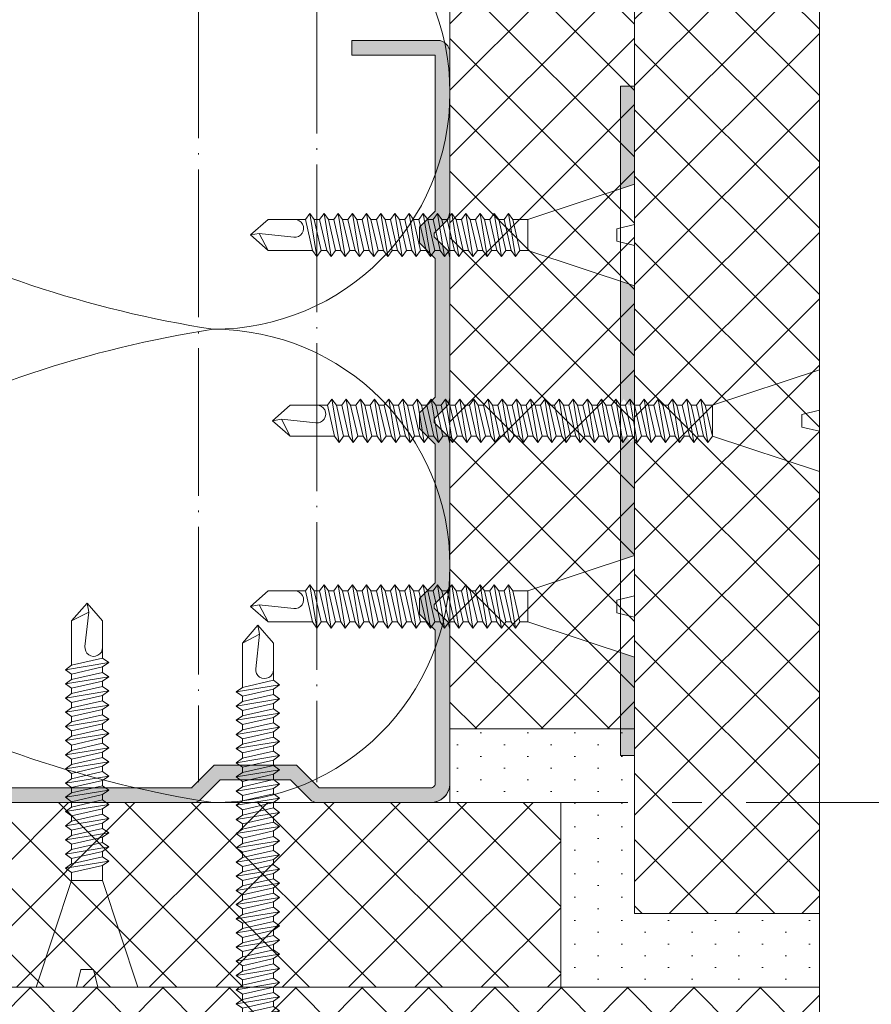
# Model space of a CAD drawing. Header units: millimetres. Extents: x 3652085 to 3778338, y -303702 to -273644.
# Tile 469 of 588: x 3732371 to 3732429, y -277137 to -277070. Entities that reach past the tile are written whole.
import ezdxf

# ---------------------------------------------------------------- set-up
doc = ezdxf.new("R2010")
doc.units = ezdxf.units.MM
doc.header["$PDMODE"] = 34
for name, pattern in [('DASHDOT', [2.4, 2, -0.2, 0, -0.2]), ('HIDDEN2', [4.7625, 3.175, -1.5875]), ('NEO-A  -  GRIDLINE', [38, 15, -3, 2, -3, 15])]:
    doc.linetypes.add(name, pattern=pattern)
for name, color, linetype, lineweight in [('007 Dry Wall', 7, 'Continuous', 9), ('DIM-03    (HAUSART)', 111, 'Continuous', 5), ('GRID   (HAUSART)', 47, 'NEO-A  -  GRIDLINE', 5), ('INSULATION (HAUSEART)', 31, 'Continuous', 15), ('P', 250, 'Continuous', 100), ('WALL DETAIL (HAUSEART)', 31, 'Continuous', 5), ('WINDOW-SYMBOL    (HAUSART)', 150, 'Continuous', 5)]:
    doc.layers.add(name, color=color, linetype=linetype, lineweight=lineweight)
doc.layers.add('FIXINGS', color=7, linetype='Continuous')
doc.styles.add('1-20 Eng HA', font='arial.ttf', dxfattribs={"height": 40})
doc.dimstyles.new('1-20 Eng HA', dxfattribs={"dimtxt": 40, "dimasz": 16, "dimexe": 16, "dimexo": 5, "dimgap": 5, "dimtad": 1, "dimdec": 0, "dimlfac": -1, "dimzin": 0, "dimdsep": 46, "dimtxsty": '1-20 Eng HA', "dimblk": 'OBLIQUE', "dimcen": 0.09, "dimdle": 16, "dimclrd": 256, "dimclre": 256, "dimclrt": 256, "dimadec": 0, "dimazin": 0, "dimtfac": 1, "dimtdec": 0, "dimtofl": 0, "dimtmove": 0, "dimatfit": 3, "dimldrblk": 'OBLIQUE', "dimfxl": 1, "dimtolj": 1, "dimtzin": 0, "dimlwe": 0, "dimarcsym": 0})

# ---------------------------------------------------------------- blocks, each defined once
blk = doc.blocks.new('*U58')
at = {"lineweight": 0}
blk.add_lwpolyline([(-1.05, -7.228), (1.05, -7.228), (3.439, 0), (0.715, 0), (0.426, -1.2), (-0.426, -1.2), (-0.715, 0), (-3.439, 0), (-1.05, -7.228)], close=True, dxfattribs=at)
blk.add_lwpolyline([(-0.715, 0), (0.715, 0)], dxfattribs=at)
at = {"layer": 'FIXINGS', "lineweight": 0}
for points in [[(-1.05, -7.24), (-1.464, -7.539)], [(1.05, -7.72), (-1.05, -7.24)], [(1.05, -7.228), (1.05, -7.72)], [(-1.464, -7.539), (-1.05, -7.838)], [(1.464, -8.019), (-1.464, -7.539)], [(-1.05, -7.838), (-1.05, -8.2)], [(1.05, -8.318), (-1.05, -7.838)], [(1.05, -7.358), (1.05, -7.72)], [(1.05, -7.72), (1.464, -8.019)], [(-1.05, -8.2), (-1.464, -8.499)], [(-1.464, -8.499), (-1.05, -8.798)], [(1.464, -8.979), (-1.464, -8.499)], [(1.05, -8.68), (-1.05, -8.2)], [(1.464, -8.019), (1.05, -8.318)], [(1.05, -8.318), (1.05, -8.68)], [(-1.05, -9.16), (-1.464, -9.459)], [(-1.05, -8.798), (-1.05, -9.16)], [(1.05, -9.278), (-1.05, -8.798)], [(1.05, -9.64), (-1.05, -9.16)], [(1.05, -8.68), (1.464, -8.979)], [(1.464, -8.979), (1.05, -9.278)], [(1.05, -9.278), (1.05, -9.64)], [(1.464, -9.939), (-1.464, -9.459)], [(-1.464, -9.459), (-1.05, -9.758)], [(1.05, -10.238), (-1.05, -9.758)], [(-1.05, -9.758), (-1.05, -10.12)], [(1.05, -9.64), (1.464, -9.939)], [(1.464, -9.939), (1.05, -10.238)], [(-1.05, -10.12), (-1.464, -10.419)], [(1.464, -10.899), (-1.464, -10.419)], [(-1.464, -10.419), (-1.05, -10.718)], [(1.05, -10.6), (-1.05, -10.12)], [(1.05, -10.238), (1.05, -10.6)], [(1.05, -10.6), (1.464, -10.899)], [(-1.05, -11.08), (-1.464, -11.379)], [(1.05, -11.198), (-1.05, -10.718)], [(-1.05, -10.718), (-1.05, -11.08)], [(1.05, -11.56), (-1.05, -11.08)], [(1.464, -10.899), (1.05, -11.198)], [(1.05, -11.198), (1.05, -11.56)], [(-1.464, -11.379), (-1.05, -11.678)], [(1.464, -11.859), (-1.464, -11.379)], [(-1.05, -11.678), (-1.05, -12.04)], [(1.05, -12.158), (-1.05, -11.678)], [(1.05, -11.56), (1.464, -11.859)], [(1.464, -11.859), (1.05, -12.158)], [(-1.05, -12.04), (-1.464, -12.339)], [(1.464, -12.819), (-1.464, -12.339)], [(-1.464, -12.339), (-1.05, -12.638)], [(1.05, -12.52), (-1.05, -12.04)], [(1.05, -13.118), (-1.05, -12.638)], [(-1.05, -12.638), (-1.05, -13)], [(1.05, -12.158), (1.05, -12.52)], [(1.05, -12.52), (1.464, -12.819)], [(-1.05, -13), (-1.464, -13.299)], [(1.464, -13.779), (-1.464, -13.299)], [(-1.464, -13.299), (-1.05, -13.598)], [(1.05, -13.48), (-1.05, -13)], [(1.464, -12.819), (1.05, -13.118)], [(1.05, -13.118), (1.05, -13.48)], [(-1.05, -13.96), (-1.464, -14.259)], [(1.05, -14.078), (-1.05, -13.598)], [(-1.05, -13.598), (-1.05, -13.96)], [(1.05, -14.44), (-1.05, -13.96)], [(1.05, -13.48), (1.464, -13.779)], [(1.464, -13.779), (1.05, -14.078)], [(1.464, -14.739), (-1.464, -14.259)], [(-1.464, -14.259), (-1.05, -14.558)], [(1.05, -15.038), (-1.05, -14.558)], [(-1.05, -14.558), (-1.05, -14.92)], [(1.05, -14.078), (1.05, -14.44)], [(1.05, -14.44), (1.464, -14.739)], [(-1.05, -14.92), (-1.464, -15.219)], [(-1.464, -15.219), (-1.05, -15.518)], [(1.464, -15.699), (-1.464, -15.219)], [(1.05, -15.4), (-1.05, -14.92)], [(1.464, -14.739), (1.05, -15.038)], [(1.05, -15.038), (1.05, -15.4)], [(-1.05, -15.88), (-1.464, -16.179)], [(-1.05, -15.518), (-1.05, -15.88)], [(1.05, -15.998), (-1.05, -15.518)], [(1.05, -16.36), (-1.05, -15.88)], [(1.05, -15.4), (1.464, -15.699)], [(1.464, -15.699), (1.05, -15.998)], [(-1.464, -16.179), (-1.05, -16.478)], [(1.464, -16.659), (-1.464, -16.179)], [(-1.05, -16.478), (-1.05, -16.84)], [(1.05, -16.958), (-1.05, -16.478)], [(1.05, -15.998), (1.05, -16.36)], [(1.05, -16.36), (1.464, -16.659)], [(1.464, -16.659), (1.05, -16.958)], [(-1.05, -16.84), (-1.464, -17.139)], [(1.464, -17.619), (-1.464, -17.139)], [(-1.464, -17.139), (-1.05, -17.438)], [(1.05, -17.32), (-1.05, -16.84)], [(1.05, -16.958), (1.05, -17.32)], [(1.05, -17.32), (1.464, -17.619)], [(-1.05, -17.8), (-1.464, -18.099)], [(1.05, -17.918), (-1.05, -17.438)], [(-1.05, -17.438), (-1.05, -17.8)], [(1.05, -18.28), (-1.05, -17.8)], [(1.464, -17.619), (1.05, -17.918)], [(1.05, -17.918), (1.05, -18.28)], [(1.464, -18.579), (-1.464, -18.099)], [(-1.464, -18.099), (-1.05, -18.398)], [(1.05, -18.878), (-1.05, -18.398)], [(-1.05, -18.398), (-1.05, -18.76)], [(1.05, -18.28), (1.464, -18.579)], [(1.464, -18.579), (1.05, -18.878)], [(-1.05, -18.76), (-1.464, -19.059)], [(-1.464, -19.059), (-1.05, -19.358)], [(1.464, -19.539), (-1.464, -19.059)], [(1.05, -19.24), (-1.05, -18.76)], [(1.05, -18.878), (1.05, -19.24)], [(1.05, -19.24), (1.464, -19.539)], [(-1.05, -19.72), (-1.464, -20.019)], [(-1.05, -19.358), (-1.05, -19.72)], [(1.05, -19.838), (-1.05, -19.358)], [(1.05, -20.2), (-1.05, -19.72)], [(1.464, -19.539), (1.05, -19.838)], [(1.05, -19.838), (1.05, -20.2)], [(1.464, -20.499), (-1.464, -20.019)], [(-1.464, -20.019), (-1.05, -20.318)], [(1.05, -20.798), (-1.05, -20.318)], [(-1.05, -20.318), (-1.05, -20.68)], [(1.05, -20.2), (1.464, -20.499)], [(1.464, -20.499), (1.05, -20.798)], [(-1.05, -20.68), (-1.464, -20.979)], [(1.464, -21.459), (-1.464, -20.979)], [(-1.464, -20.979), (-1.05, -21.278)], [(1.05, -21.16), (-1.05, -20.68)], [(1.05, -21.758), (-1.05, -21.278)], [(-1.05, -21.278), (-1.05, -21.64)], [(1.05, -20.798), (1.05, -21.16)], [(1.05, -21.16), (1.464, -21.459)], [(-1.05, -21.64), (-1.464, -21.939)], [(1.464, -22.419), (-1.464, -21.939)], [(-1.464, -21.939), (-1.05, -22.238)], [(1.05, -22.12), (-1.05, -21.64)], [(1.464, -21.459), (1.05, -21.758)], [(1.05, -21.758), (1.05, -22.12)], [(-1.05, -22.6), (-1.464, -22.899)], [(1.05, -22.718), (-1.05, -22.238)], [(-1.05, -22.238), (-1.05, -22.6)], [(1.05, -23.08), (-1.05, -22.6)], [(1.05, -22.12), (1.464, -22.419)], [(1.464, -22.419), (1.05, -22.718)], [(-1.464, -22.899), (-1.05, -23.198)], [(1.464, -23.379), (-1.464, -22.899)], [(-1.05, -23.198), (-1.05, -23.56)], [(1.05, -23.678), (-1.05, -23.198)], [(1.05, -22.718), (1.05, -23.08)], [(1.05, -23.08), (1.464, -23.379)], [(-1.05, -23.56), (-1.464, -23.859)], [(-1.464, -23.859), (-1.05, -24.158)], [(1.464, -24.339), (-1.464, -23.859)], [(1.05, -24.04), (-1.05, -23.56)], [(1.464, -23.379), (1.05, -23.678)], [(1.05, -23.678), (1.05, -24.04)], [(-1.05, -24.52), (-1.464, -24.819)], [(-1.05, -24.158), (-1.05, -24.52)], [(1.05, -24.638), (-1.05, -24.158)], [(1.05, -25), (-1.05, -24.52)], [(1.05, -24.04), (1.464, -24.339)], [(1.464, -24.339), (1.05, -24.638)], [(1.05, -24.638), (1.05, -25)], [(1.464, -25.299), (-1.464, -24.819)], [(-1.464, -24.819), (-1.05, -25.118)], [(1.05, -25.598), (-1.05, -25.118)], [(-1.05, -25.118), (-1.05, -25.48)], [(1.05, -25), (1.464, -25.299)], [(1.464, -25.299), (1.05, -25.598)], [(-1.05, -25.48), (-1.464, -25.779)], [(1.464, -26.259), (-1.464, -25.779)], [(-1.464, -25.779), (-1.05, -26.078)], [(1.05, -25.96), (-1.05, -25.48)], [(1.05, -25.598), (1.05, -25.96)], [(1.05, -25.96), (1.464, -26.259)], [(-1.05, -26.44), (-1.464, -26.739)], [(1.05, -26.558), (-1.05, -26.078)], [(-1.05, -26.078), (-1.05, -26.44)], [(1.05, -26.92), (-1.05, -26.44)], [(1.464, -26.259), (1.05, -26.558)], [(1.05, -26.558), (1.05, -26.92)], [(1.464, -27.219), (-1.464, -26.739)], [(-1.464, -26.739), (-1.05, -27.038)], [(1.05, -27.518), (-1.05, -27.038)], [(-1.05, -27.038), (-1.05, -27.4)], [(1.05, -26.92), (1.464, -27.219)], [(1.464, -27.219), (1.05, -27.518)], [(-1.05, -27.4), (-1.464, -27.699)], [(-1.464, -27.699), (-1.05, -27.998)], [(1.464, -28.179), (-1.464, -27.699)], [(1.05, -27.88), (-1.05, -27.4)], [(1.05, -27.518), (1.05, -27.88)], [(1.05, -27.88), (1.464, -28.179)], [(-1.05, -28.36), (-1.464, -28.659)], [(-1.05, -27.998), (-1.05, -28.36)], [(1.05, -28.478), (-1.05, -27.998)], [(1.05, -28.84), (-1.05, -28.36)], [(1.464, -28.179), (1.05, -28.478)], [(1.05, -28.478), (1.05, -28.84)], [(-1.464, -28.659), (-1.05, -28.958)], [(1.464, -29.139), (-1.464, -28.659)], [(-1.05, -29.32), (-1.464, -29.619)], [(-1.05, -28.958), (-1.05, -29.32)], [(1.05, -29.438), (-1.05, -28.958)], [(1.05, -29.8), (-1.05, -29.32)], [(1.05, -28.84), (1.464, -29.139)], [(1.464, -29.139), (1.05, -29.438)], [(-1.464, -29.619), (-1.05, -29.918)], [(1.464, -30.099), (-1.464, -29.619)], [(-1.05, -29.918), (-1.05, -30.28)], [(1.05, -30.398), (-1.05, -29.918)], [(1.05, -29.438), (1.05, -29.8)], [(1.05, -29.8), (1.464, -30.099)], [(-1.05, -30.28), (-1.464, -30.579)], [(-1.464, -30.579), (-1.05, -30.878)], [(1.464, -31.059), (-1.464, -30.579)], [(1.05, -30.76), (-1.05, -30.28)], [(1.464, -30.099), (1.05, -30.398)], [(1.05, -30.398), (1.05, -30.76)], [(-1.05, -31.24), (-1.464, -31.539)], [(-1.05, -30.878), (-1.05, -31.24)], [(1.05, -31.358), (-1.05, -30.878)], [(1.05, -31.72), (-1.05, -31.24)], [(1.05, -30.76), (1.464, -31.059)], [(1.464, -31.059), (1.05, -31.358)], [(-1.464, -31.539), (-1.05, -31.838)], [(1.464, -32.019), (-1.464, -31.539)], [(-1.05, -31.838), (-1.05, -32.2)], [(1.05, -32.318), (-1.05, -31.838)], [(1.05, -31.358), (1.05, -31.72)], [(1.05, -31.72), (1.464, -32.019)], [(-1.05, -32.2), (-1.464, -32.499)], [(-1.464, -32.499), (-1.05, -32.798)], [(1.464, -32.979), (-1.464, -32.499)], [(1.05, -32.68), (-1.05, -32.2)], [(1.464, -32.019), (1.05, -32.318)], [(1.05, -32.318), (1.05, -32.68)], [(1.05, -33.278), (-1.05, -32.798)], [(-1.05, -32.798), (-1.05, -33.16)], [(-1.05, -33.16), (-1.05, -35.8)], [(1.05, -32.68), (1.464, -32.979)], [(1.464, -32.979), (1.05, -33.278)], [(1.05, -33.278), (1.05, -33.64)], [(1.05, -33.64), (1.05, -33.52)], [(1.05, -33.64), (1.05, -35.8)], [(-0.147, -34.064), (0.106, -36.4)], [(0, -37), (-1.05, -35.8)], [(-1.05, -35.8), (0.106, -36.4)], [(1.05, -35.8), (0, -37)], [(0, -37), (0.106, -36.4)]]:
    blk.add_lwpolyline(points, dxfattribs=at)
blk.add_lwpolyline([(1.05, -34, 1.055311), (-0.147, -34.064)], format="xyb", dxfattribs=at)
blk = doc.blocks.new('*U61')
at = {"lineweight": 0}
blk.add_lwpolyline([(-1.05, -7.228), (1.05, -7.228), (3.439, 0), (0.715, 0), (0.426, -1.2), (-0.426, -1.2), (-0.715, 0), (-3.439, 0), (-1.05, -7.228)], close=True, dxfattribs=at)
blk.add_lwpolyline([(-0.715, 0), (0.715, 0)], dxfattribs=at)
at = {"layer": 'FIXINGS', "lineweight": 0}
for points in [[(-1.05, -7.24), (-1.464, -7.539)], [(1.05, -7.72), (-1.05, -7.24)], [(1.05, -7.228), (1.05, -7.72)], [(-1.464, -7.539), (-1.05, -7.838)], [(1.464, -8.019), (-1.464, -7.539)], [(-1.05, -7.838), (-1.05, -8.2)], [(1.05, -8.318), (-1.05, -7.838)], [(1.05, -7.358), (1.05, -7.72)], [(1.05, -7.72), (1.464, -8.019)], [(-1.05, -8.2), (-1.464, -8.499)], [(-1.464, -8.499), (-1.05, -8.798)], [(1.464, -8.979), (-1.464, -8.499)], [(1.05, -8.68), (-1.05, -8.2)], [(1.464, -8.019), (1.05, -8.318)], [(1.05, -8.318), (1.05, -8.68)], [(-1.05, -9.16), (-1.464, -9.459)], [(-1.05, -8.798), (-1.05, -9.16)], [(1.05, -9.278), (-1.05, -8.798)], [(1.05, -9.64), (-1.05, -9.16)], [(1.05, -8.68), (1.464, -8.979)], [(1.464, -8.979), (1.05, -9.278)], [(1.05, -9.278), (1.05, -9.64)], [(1.464, -9.939), (-1.464, -9.459)], [(-1.464, -9.459), (-1.05, -9.758)], [(1.05, -10.238), (-1.05, -9.758)], [(-1.05, -9.758), (-1.05, -10.12)], [(1.05, -9.64), (1.464, -9.939)], [(1.464, -9.939), (1.05, -10.238)], [(-1.05, -10.12), (-1.464, -10.419)], [(1.464, -10.899), (-1.464, -10.419)], [(-1.464, -10.419), (-1.05, -10.718)], [(1.05, -10.6), (-1.05, -10.12)], [(1.05, -10.238), (1.05, -10.6)], [(1.05, -10.6), (1.464, -10.899)], [(-1.05, -11.08), (-1.464, -11.379)], [(1.05, -11.198), (-1.05, -10.718)], [(-1.05, -10.718), (-1.05, -11.08)], [(1.05, -11.56), (-1.05, -11.08)], [(1.464, -10.899), (1.05, -11.198)], [(1.05, -11.198), (1.05, -11.56)], [(-1.464, -11.379), (-1.05, -11.678)], [(1.464, -11.859), (-1.464, -11.379)], [(-1.05, -11.678), (-1.05, -12.04)], [(1.05, -12.158), (-1.05, -11.678)], [(1.05, -11.56), (1.464, -11.859)], [(1.464, -11.859), (1.05, -12.158)], [(-1.05, -12.04), (-1.464, -12.339)], [(1.464, -12.819), (-1.464, -12.339)], [(-1.464, -12.339), (-1.05, -12.638)], [(1.05, -12.52), (-1.05, -12.04)], [(1.05, -13.118), (-1.05, -12.638)], [(-1.05, -12.638), (-1.05, -13)], [(1.05, -12.158), (1.05, -12.52)], [(1.05, -12.52), (1.464, -12.819)], [(-1.05, -13), (-1.464, -13.299)], [(1.464, -13.779), (-1.464, -13.299)], [(-1.464, -13.299), (-1.05, -13.598)], [(1.05, -13.48), (-1.05, -13)], [(1.464, -12.819), (1.05, -13.118)], [(1.05, -13.118), (1.05, -13.48)], [(-1.05, -13.96), (-1.464, -14.259)], [(1.05, -14.078), (-1.05, -13.598)], [(-1.05, -13.598), (-1.05, -13.96)], [(1.05, -14.44), (-1.05, -13.96)], [(1.05, -13.48), (1.464, -13.779)], [(1.464, -13.779), (1.05, -14.078)], [(1.464, -14.739), (-1.464, -14.259)], [(-1.464, -14.259), (-1.05, -14.558)], [(1.05, -15.038), (-1.05, -14.558)], [(-1.05, -14.558), (-1.05, -14.92)], [(1.05, -14.078), (1.05, -14.44)], [(1.05, -14.44), (1.464, -14.739)], [(-1.05, -14.92), (-1.464, -15.219)], [(-1.464, -15.219), (-1.05, -15.518)], [(1.464, -15.699), (-1.464, -15.219)], [(1.05, -15.4), (-1.05, -14.92)], [(1.464, -14.739), (1.05, -15.038)], [(1.05, -15.038), (1.05, -15.4)], [(-1.05, -15.88), (-1.464, -16.179)], [(-1.05, -15.518), (-1.05, -15.88)], [(1.05, -15.998), (-1.05, -15.518)], [(1.05, -16.36), (-1.05, -15.88)], [(1.05, -15.4), (1.464, -15.699)], [(1.464, -15.699), (1.05, -15.998)], [(-1.464, -16.179), (-1.05, -16.478)], [(1.464, -16.659), (-1.464, -16.179)], [(-1.05, -16.478), (-1.05, -16.84)], [(1.05, -16.958), (-1.05, -16.478)], [(1.05, -15.998), (1.05, -16.36)], [(1.05, -16.36), (1.464, -16.659)], [(1.464, -16.659), (1.05, -16.958)], [(-1.05, -16.84), (-1.464, -17.139)], [(1.464, -17.619), (-1.464, -17.139)], [(-1.464, -17.139), (-1.05, -17.438)], [(1.05, -17.32), (-1.05, -16.84)], [(1.05, -16.958), (1.05, -17.32)], [(1.05, -17.32), (1.464, -17.619)], [(-1.05, -17.8), (-1.464, -18.099)], [(1.05, -17.918), (-1.05, -17.438)], [(-1.05, -17.438), (-1.05, -17.8)], [(1.05, -18.28), (-1.05, -17.8)], [(1.464, -17.619), (1.05, -17.918)], [(1.05, -17.918), (1.05, -18.28)], [(1.464, -18.579), (-1.464, -18.099)], [(-1.464, -18.099), (-1.05, -18.398)], [(1.05, -18.878), (-1.05, -18.398)], [(-1.05, -18.398), (-1.05, -18.76)], [(1.05, -18.28), (1.464, -18.579)], [(1.464, -18.579), (1.05, -18.878)], [(-1.05, -18.76), (-1.464, -19.059)], [(-1.464, -19.059), (-1.05, -19.358)], [(1.464, -19.539), (-1.464, -19.059)], [(1.05, -19.24), (-1.05, -18.76)], [(1.05, -18.878), (1.05, -19.24)], [(1.05, -19.24), (1.464, -19.539)], [(-1.05, -19.72), (-1.464, -20.019)], [(-1.05, -19.358), (-1.05, -19.72)], [(1.05, -19.838), (-1.05, -19.358)], [(1.05, -20.2), (-1.05, -19.72)], [(1.464, -19.539), (1.05, -19.838)], [(1.05, -19.838), (1.05, -20.2)], [(1.464, -20.499), (-1.464, -20.019)], [(-1.464, -20.019), (-1.05, -20.318)], [(1.05, -20.798), (-1.05, -20.318)], [(-1.05, -20.318), (-1.05, -20.68)], [(1.05, -20.2), (1.464, -20.499)], [(1.464, -20.499), (1.05, -20.798)], [(-1.05, -20.68), (-1.464, -20.979)], [(1.464, -21.459), (-1.464, -20.979)], [(-1.464, -20.979), (-1.05, -21.278)], [(1.05, -21.16), (-1.05, -20.68)], [(1.05, -21.758), (-1.05, -21.278)], [(-1.05, -21.278), (-1.05, -21.64)], [(1.05, -20.798), (1.05, -21.16)], [(1.05, -21.16), (1.464, -21.459)], [(-1.05, -21.64), (-1.464, -21.939)], [(1.464, -22.419), (-1.464, -21.939)], [(-1.464, -21.939), (-1.05, -22.238)], [(1.05, -22.12), (-1.05, -21.64)], [(1.464, -21.459), (1.05, -21.758)], [(1.05, -21.758), (1.05, -22.12)], [(-1.05, -22.6), (-1.464, -22.899)], [(1.05, -22.718), (-1.05, -22.238)], [(-1.05, -22.238), (-1.05, -22.6)], [(1.05, -23.08), (-1.05, -22.6)], [(1.05, -22.12), (1.464, -22.419)], [(1.464, -22.419), (1.05, -22.718)], [(-1.464, -22.899), (-1.05, -23.198)], [(1.464, -23.379), (-1.464, -22.899)], [(-1.05, -23.198), (-1.05, -23.56)], [(1.05, -23.678), (-1.05, -23.198)], [(1.05, -22.718), (1.05, -23.08)], [(1.05, -23.08), (1.464, -23.379)], [(-1.05, -23.56), (-1.464, -23.859)], [(-1.464, -23.859), (-1.05, -24.158)], [(1.464, -24.339), (-1.464, -23.859)], [(1.05, -24.04), (-1.05, -23.56)], [(1.464, -23.379), (1.05, -23.678)], [(1.05, -23.678), (1.05, -24.04)], [(-1.05, -24.52), (-1.464, -24.819)], [(-1.05, -24.158), (-1.05, -24.52)], [(1.05, -24.638), (-1.05, -24.158)], [(1.05, -25), (-1.05, -24.52)], [(1.05, -24.04), (1.464, -24.339)], [(1.464, -24.339), (1.05, -24.638)], [(1.05, -24.638), (1.05, -25)], [(1.464, -25.299), (-1.464, -24.819)], [(-1.464, -24.819), (-1.05, -25.118)], [(1.05, -25.598), (-1.05, -25.118)], [(-1.05, -25.118), (-1.05, -25.48)], [(1.05, -25), (1.464, -25.299)], [(1.464, -25.299), (1.05, -25.598)], [(-1.05, -25.48), (-1.464, -25.779)], [(1.464, -26.259), (-1.464, -25.779)], [(-1.464, -25.779), (-1.05, -26.078)], [(1.05, -25.96), (-1.05, -25.48)], [(1.05, -25.598), (1.05, -25.96)], [(1.05, -25.96), (1.464, -26.259)], [(-1.05, -26.44), (-1.464, -26.739)], [(1.05, -26.558), (-1.05, -26.078)], [(-1.05, -26.078), (-1.05, -26.44)], [(1.05, -26.92), (-1.05, -26.44)], [(1.464, -26.259), (1.05, -26.558)], [(1.05, -26.558), (1.05, -26.92)], [(1.464, -27.219), (-1.464, -26.739)], [(-1.464, -26.739), (-1.05, -27.038)], [(1.05, -27.518), (-1.05, -27.038)], [(-1.05, -27.038), (-1.05, -27.4)], [(1.05, -26.92), (1.464, -27.219)], [(1.464, -27.219), (1.05, -27.518)], [(-1.05, -27.4), (-1.464, -27.699)], [(-1.464, -27.699), (-1.05, -27.998)], [(1.464, -28.179), (-1.464, -27.699)], [(1.05, -27.88), (-1.05, -27.4)], [(1.05, -27.518), (1.05, -27.88)], [(1.05, -27.88), (1.464, -28.179)], [(-1.05, -28.36), (-1.464, -28.659)], [(-1.05, -27.998), (-1.05, -28.36)], [(1.05, -28.478), (-1.05, -27.998)], [(1.05, -28.84), (-1.05, -28.36)], [(1.464, -28.179), (1.05, -28.478)], [(1.05, -28.478), (1.05, -28.84)], [(-1.464, -28.659), (-1.05, -28.958)], [(1.464, -29.139), (-1.464, -28.659)], [(-1.05, -29.32), (-1.464, -29.619)], [(-1.05, -28.958), (-1.05, -29.32)], [(1.05, -29.438), (-1.05, -28.958)], [(1.05, -29.8), (-1.05, -29.32)], [(1.05, -28.84), (1.464, -29.139)], [(1.464, -29.139), (1.05, -29.438)], [(-1.464, -29.619), (-1.05, -29.918)], [(1.464, -30.099), (-1.464, -29.619)], [(-1.05, -29.918), (-1.05, -30.28)], [(1.05, -30.398), (-1.05, -29.918)], [(1.05, -29.438), (1.05, -29.8)], [(1.05, -29.8), (1.464, -30.099)], [(-1.05, -30.28), (-1.464, -30.579)], [(-1.464, -30.579), (-1.05, -30.878)], [(1.464, -31.059), (-1.464, -30.579)], [(1.05, -30.76), (-1.05, -30.28)], [(1.464, -30.099), (1.05, -30.398)], [(1.05, -30.398), (1.05, -30.76)], [(-1.05, -31.24), (-1.464, -31.539)], [(-1.05, -30.878), (-1.05, -31.24)], [(1.05, -31.358), (-1.05, -30.878)], [(1.05, -31.72), (-1.05, -31.24)], [(1.05, -30.76), (1.464, -31.059)], [(1.464, -31.059), (1.05, -31.358)], [(-1.464, -31.539), (-1.05, -31.838)], [(1.464, -32.019), (-1.464, -31.539)], [(-1.05, -31.838), (-1.05, -32.2)], [(1.05, -32.318), (-1.05, -31.838)], [(1.05, -31.358), (1.05, -31.72)], [(1.05, -31.72), (1.464, -32.019)], [(-1.05, -32.2), (-1.464, -32.499)], [(-1.464, -32.499), (-1.05, -32.798)], [(1.464, -32.979), (-1.464, -32.499)], [(1.05, -32.68), (-1.05, -32.2)], [(1.464, -32.019), (1.05, -32.318)], [(1.05, -32.318), (1.05, -32.68)], [(1.05, -33.278), (-1.05, -32.798)], [(-1.05, -32.798), (-1.05, -33.16)], [(-1.05, -33.16), (-1.05, -35.8)], [(1.05, -32.68), (1.464, -32.979)], [(1.464, -32.979), (1.05, -33.278)], [(1.05, -33.278), (1.05, -33.64)], [(1.05, -33.64), (1.05, -33.52)], [(1.05, -33.64), (1.05, -35.8)], [(-0.147, -34.064), (0.106, -36.4)], [(0, -37), (-1.05, -35.8)], [(-1.05, -35.8), (0.106, -36.4)], [(1.05, -35.8), (0, -37)], [(0, -37), (0.106, -36.4)]]:
    blk.add_lwpolyline(points, dxfattribs=at)
blk.add_lwpolyline([(1.05, -34, 1.055311), (-0.147, -34.064)], format="xyb", dxfattribs=at)
blk = doc.blocks.new('*U60')
at = {"lineweight": 0}
blk.add_lwpolyline([(-1.05, -7.228), (1.05, -7.228), (3.439, 0), (0.715, 0), (0.426, -1.2), (-0.426, -1.2), (-0.715, 0), (-3.439, 0), (-1.05, -7.228)], close=True, dxfattribs=at)
blk.add_lwpolyline([(-0.715, 0), (0.715, 0)], dxfattribs=at)
at = {"layer": 'FIXINGS', "lineweight": 0}
for points in [[(-1.05, -7.228), (-1.05, -7.76)], [(1.05, -7.228), (1.05, -8.24)], [(-1.05, -7.76), (-1.464, -8.059)], [(1.05, -8.24), (-1.05, -7.76)], [(-1.464, -8.059), (-1.05, -8.358)], [(1.464, -8.539), (-1.464, -8.059)], [(-1.05, -8.358), (-1.05, -8.72)], [(1.05, -8.838), (-1.05, -8.358)], [(1.05, -8.24), (1.464, -8.539)], [(1.464, -8.539), (1.05, -8.838)], [(-1.05, -8.72), (-1.464, -9.019)], [(1.464, -9.499), (-1.464, -9.019)], [(-1.464, -9.019), (-1.05, -9.318)], [(1.05, -9.2), (-1.05, -8.72)], [(1.05, -9.798), (-1.05, -9.318)], [(-1.05, -9.318), (-1.05, -9.68)], [(1.05, -8.838), (1.05, -9.2)], [(1.05, -9.2), (1.464, -9.499)], [(-1.05, -9.68), (-1.464, -9.979)], [(1.464, -10.459), (-1.464, -9.979)], [(-1.464, -9.979), (-1.05, -10.278)], [(1.05, -10.16), (-1.05, -9.68)], [(1.464, -9.499), (1.05, -9.798)], [(1.05, -9.798), (1.05, -10.16)], [(-1.05, -10.64), (-1.464, -10.939)], [(1.05, -10.758), (-1.05, -10.278)], [(-1.05, -10.278), (-1.05, -10.64)], [(1.05, -11.12), (-1.05, -10.64)], [(1.05, -10.16), (1.464, -10.459)], [(1.464, -10.459), (1.05, -10.758)], [(1.464, -11.419), (-1.464, -10.939)], [(-1.464, -10.939), (-1.05, -11.238)], [(1.05, -11.718), (-1.05, -11.238)], [(-1.05, -11.238), (-1.05, -11.6)], [(1.05, -10.758), (1.05, -11.12)], [(1.05, -11.12), (1.464, -11.419)], [(-1.05, -11.6), (-1.464, -11.899)], [(-1.464, -11.899), (-1.05, -12.198)], [(1.464, -12.379), (-1.464, -11.899)], [(1.05, -12.08), (-1.05, -11.6)], [(1.464, -11.419), (1.05, -11.718)], [(1.05, -11.718), (1.05, -12.08)], [(-1.05, -12.56), (-1.464, -12.859)], [(-1.05, -12.198), (-1.05, -12.56)], [(1.05, -12.678), (-1.05, -12.198)], [(1.05, -13.04), (-1.05, -12.56)], [(1.05, -12.08), (1.464, -12.379)], [(1.464, -12.379), (1.05, -12.678)], [(-1.464, -12.859), (-1.05, -13.158)], [(1.464, -13.339), (-1.464, -12.859)], [(-1.05, -13.158), (-1.05, -13.52)], [(1.05, -13.638), (-1.05, -13.158)], [(1.05, -12.678), (1.05, -13.04)], [(1.05, -13.04), (1.464, -13.339)], [(-1.05, -13.52), (-1.464, -13.819)], [(1.464, -14.299), (-1.464, -13.819)], [(-1.464, -13.819), (-1.05, -14.118)], [(1.05, -14), (-1.05, -13.52)], [(1.464, -13.339), (1.05, -13.638)], [(1.05, -13.638), (1.05, -14)], [(-1.05, -14.48), (-1.464, -14.779)], [(1.05, -14.598), (-1.05, -14.118)], [(-1.05, -14.118), (-1.05, -14.48)], [(1.05, -14.96), (-1.05, -14.48)], [(1.05, -14), (1.464, -14.299)], [(1.464, -14.299), (1.05, -14.598)], [(1.05, -14.598), (1.05, -14.96)], [(1.464, -15.259), (-1.464, -14.779)], [(-1.464, -14.779), (-1.05, -15.078)], [(1.05, -15.558), (-1.05, -15.078)], [(-1.05, -15.078), (-1.05, -15.44)], [(1.05, -14.96), (1.464, -15.259)], [(1.464, -15.259), (1.05, -15.558)], [(-1.05, -15.44), (-1.464, -15.739)], [(1.464, -16.219), (-1.464, -15.739)], [(-1.464, -15.739), (-1.05, -16.038)], [(1.05, -15.92), (-1.05, -15.44)], [(1.05, -15.558), (1.05, -15.92)], [(1.05, -15.92), (1.464, -16.219)], [(-1.05, -16.4), (-1.464, -16.699)], [(1.05, -16.518), (-1.05, -16.038)], [(-1.05, -16.038), (-1.05, -16.4)], [(1.05, -16.88), (-1.05, -16.4)], [(1.464, -16.219), (1.05, -16.518)], [(1.05, -16.518), (1.05, -16.88)], [(-1.464, -16.699), (-1.05, -16.998)], [(1.464, -17.179), (-1.464, -16.699)], [(-1.05, -16.998), (-1.05, -17.36)], [(1.05, -17.478), (-1.05, -16.998)], [(1.05, -16.88), (1.464, -17.179)], [(1.464, -17.179), (1.05, -17.478)], [(-1.05, -17.36), (-1.464, -17.659)], [(-1.464, -17.659), (-1.05, -17.958)], [(1.464, -18.139), (-1.464, -17.659)], [(1.05, -17.84), (-1.05, -17.36)], [(-1.05, -17.958), (-1.05, -18.32)], [(1.05, -18.438), (-1.05, -17.958)], [(1.05, -17.478), (1.05, -17.84)], [(1.05, -17.84), (1.464, -18.139)], [(-1.05, -18.32), (-1.464, -18.619)], [(-1.464, -18.619), (-1.05, -18.918)], [(1.464, -19.099), (-1.464, -18.619)], [(1.05, -18.8), (-1.05, -18.32)], [(1.464, -18.139), (1.05, -18.438)], [(1.05, -18.438), (1.05, -18.8)], [(-1.05, -19.28), (-1.464, -19.579)], [(-1.05, -18.918), (-1.05, -19.28)], [(1.05, -19.398), (-1.05, -18.918)], [(1.05, -19.76), (-1.05, -19.28)], [(1.05, -18.8), (1.464, -19.099)], [(1.464, -19.099), (1.05, -19.398)], [(-1.464, -19.579), (-1.05, -19.878)], [(1.464, -20.059), (-1.464, -19.579)], [(-1.05, -19.878), (-1.05, -20.24)], [(1.05, -20.358), (-1.05, -19.878)], [(1.05, -19.398), (1.05, -19.76)], [(1.05, -19.76), (1.464, -20.059)], [(-1.05, -20.24), (-1.464, -20.539)], [(-1.464, -20.539), (-1.05, -20.838)], [(1.464, -21.019), (-1.464, -20.539)], [(1.05, -20.72), (-1.05, -20.24)], [(1.464, -20.059), (1.05, -20.358)], [(1.05, -20.358), (1.05, -20.72)], [(-1.05, -21.2), (-1.464, -21.499)], [(-1.05, -20.838), (-1.05, -21.2)], [(1.05, -21.318), (-1.05, -20.838)], [(1.05, -21.68), (-1.05, -21.2)], [(1.05, -20.72), (1.464, -21.019)], [(1.464, -21.019), (1.05, -21.318)], [(1.05, -21.318), (1.05, -21.68)], [(-1.464, -21.499), (-1.05, -21.798)], [(1.464, -21.979), (-1.464, -21.499)], [(1.05, -22.278), (-1.05, -21.798)], [(-1.05, -21.798), (-1.05, -22.16)], [(1.05, -21.68), (1.464, -21.979)], [(1.464, -21.979), (1.05, -22.278)], [(-1.05, -22.16), (-1.05, -24.8)], [(1.05, -22.278), (1.05, -22.64)], [(1.05, -22.64), (1.05, -22.52)], [(1.05, -22.64), (1.05, -24.8)], [(-0.147, -23.064), (0.106, -25.4)], [(0, -26), (-1.05, -24.8)], [(-1.05, -24.8), (0.106, -25.4)], [(1.05, -24.8), (0, -26)], [(0, -26), (0.106, -25.4)]]:
    blk.add_lwpolyline(points, dxfattribs=at)
blk.add_lwpolyline([(1.05, -23, 1.055311), (-0.147, -23.064)], format="xyb", dxfattribs=at)
blk = doc.blocks.new('*U57')
at = {"lineweight": 0}
blk.add_lwpolyline([(-1.05, -7.228), (1.05, -7.228), (3.439, 0), (0.715, 0), (0.426, -1.2), (-0.426, -1.2), (-0.715, 0), (-3.439, 0), (-1.05, -7.228)], close=True, dxfattribs=at)
blk.add_lwpolyline([(-0.715, 0), (0.715, 0)], dxfattribs=at)
at = {"layer": 'FIXINGS', "lineweight": 0}
for points in [[(-1.05, -7.228), (-1.05, -7.76)], [(1.05, -7.228), (1.05, -8.24)], [(-1.05, -7.76), (-1.464, -8.059)], [(1.05, -8.24), (-1.05, -7.76)], [(-1.464, -8.059), (-1.05, -8.358)], [(1.464, -8.539), (-1.464, -8.059)], [(-1.05, -8.358), (-1.05, -8.72)], [(1.05, -8.838), (-1.05, -8.358)], [(1.05, -8.24), (1.464, -8.539)], [(1.464, -8.539), (1.05, -8.838)], [(-1.05, -8.72), (-1.464, -9.019)], [(1.464, -9.499), (-1.464, -9.019)], [(-1.464, -9.019), (-1.05, -9.318)], [(1.05, -9.2), (-1.05, -8.72)], [(1.05, -9.798), (-1.05, -9.318)], [(-1.05, -9.318), (-1.05, -9.68)], [(1.05, -8.838), (1.05, -9.2)], [(1.05, -9.2), (1.464, -9.499)], [(-1.05, -9.68), (-1.464, -9.979)], [(1.464, -10.459), (-1.464, -9.979)], [(-1.464, -9.979), (-1.05, -10.278)], [(1.05, -10.16), (-1.05, -9.68)], [(1.464, -9.499), (1.05, -9.798)], [(1.05, -9.798), (1.05, -10.16)], [(-1.05, -10.64), (-1.464, -10.939)], [(1.05, -10.758), (-1.05, -10.278)], [(-1.05, -10.278), (-1.05, -10.64)], [(1.05, -11.12), (-1.05, -10.64)], [(1.05, -10.16), (1.464, -10.459)], [(1.464, -10.459), (1.05, -10.758)], [(1.464, -11.419), (-1.464, -10.939)], [(-1.464, -10.939), (-1.05, -11.238)], [(1.05, -11.718), (-1.05, -11.238)], [(-1.05, -11.238), (-1.05, -11.6)], [(1.05, -10.758), (1.05, -11.12)], [(1.05, -11.12), (1.464, -11.419)], [(-1.05, -11.6), (-1.464, -11.899)], [(-1.464, -11.899), (-1.05, -12.198)], [(1.464, -12.379), (-1.464, -11.899)], [(1.05, -12.08), (-1.05, -11.6)], [(1.464, -11.419), (1.05, -11.718)], [(1.05, -11.718), (1.05, -12.08)], [(-1.05, -12.56), (-1.464, -12.859)], [(-1.05, -12.198), (-1.05, -12.56)], [(1.05, -12.678), (-1.05, -12.198)], [(1.05, -13.04), (-1.05, -12.56)], [(1.05, -12.08), (1.464, -12.379)], [(1.464, -12.379), (1.05, -12.678)], [(-1.464, -12.859), (-1.05, -13.158)], [(1.464, -13.339), (-1.464, -12.859)], [(-1.05, -13.158), (-1.05, -13.52)], [(1.05, -13.638), (-1.05, -13.158)], [(1.05, -12.678), (1.05, -13.04)], [(1.05, -13.04), (1.464, -13.339)], [(-1.05, -13.52), (-1.464, -13.819)], [(1.464, -14.299), (-1.464, -13.819)], [(-1.464, -13.819), (-1.05, -14.118)], [(1.05, -14), (-1.05, -13.52)], [(1.464, -13.339), (1.05, -13.638)], [(1.05, -13.638), (1.05, -14)], [(-1.05, -14.48), (-1.464, -14.779)], [(1.05, -14.598), (-1.05, -14.118)], [(-1.05, -14.118), (-1.05, -14.48)], [(1.05, -14.96), (-1.05, -14.48)], [(1.05, -14), (1.464, -14.299)], [(1.464, -14.299), (1.05, -14.598)], [(1.05, -14.598), (1.05, -14.96)], [(1.464, -15.259), (-1.464, -14.779)], [(-1.464, -14.779), (-1.05, -15.078)], [(1.05, -15.558), (-1.05, -15.078)], [(-1.05, -15.078), (-1.05, -15.44)], [(1.05, -14.96), (1.464, -15.259)], [(1.464, -15.259), (1.05, -15.558)], [(-1.05, -15.44), (-1.464, -15.739)], [(1.464, -16.219), (-1.464, -15.739)], [(-1.464, -15.739), (-1.05, -16.038)], [(1.05, -15.92), (-1.05, -15.44)], [(1.05, -15.558), (1.05, -15.92)], [(1.05, -15.92), (1.464, -16.219)], [(-1.05, -16.4), (-1.464, -16.699)], [(1.05, -16.518), (-1.05, -16.038)], [(-1.05, -16.038), (-1.05, -16.4)], [(1.05, -16.88), (-1.05, -16.4)], [(1.464, -16.219), (1.05, -16.518)], [(1.05, -16.518), (1.05, -16.88)], [(-1.464, -16.699), (-1.05, -16.998)], [(1.464, -17.179), (-1.464, -16.699)], [(-1.05, -16.998), (-1.05, -17.36)], [(1.05, -17.478), (-1.05, -16.998)], [(1.05, -16.88), (1.464, -17.179)], [(1.464, -17.179), (1.05, -17.478)], [(-1.05, -17.36), (-1.464, -17.659)], [(-1.464, -17.659), (-1.05, -17.958)], [(1.464, -18.139), (-1.464, -17.659)], [(1.05, -17.84), (-1.05, -17.36)], [(-1.05, -17.958), (-1.05, -18.32)], [(1.05, -18.438), (-1.05, -17.958)], [(1.05, -17.478), (1.05, -17.84)], [(1.05, -17.84), (1.464, -18.139)], [(-1.05, -18.32), (-1.464, -18.619)], [(-1.464, -18.619), (-1.05, -18.918)], [(1.464, -19.099), (-1.464, -18.619)], [(1.05, -18.8), (-1.05, -18.32)], [(1.464, -18.139), (1.05, -18.438)], [(1.05, -18.438), (1.05, -18.8)], [(-1.05, -19.28), (-1.464, -19.579)], [(-1.05, -18.918), (-1.05, -19.28)], [(1.05, -19.398), (-1.05, -18.918)], [(1.05, -19.76), (-1.05, -19.28)], [(1.05, -18.8), (1.464, -19.099)], [(1.464, -19.099), (1.05, -19.398)], [(-1.464, -19.579), (-1.05, -19.878)], [(1.464, -20.059), (-1.464, -19.579)], [(-1.05, -19.878), (-1.05, -20.24)], [(1.05, -20.358), (-1.05, -19.878)], [(1.05, -19.398), (1.05, -19.76)], [(1.05, -19.76), (1.464, -20.059)], [(-1.05, -20.24), (-1.464, -20.539)], [(-1.464, -20.539), (-1.05, -20.838)], [(1.464, -21.019), (-1.464, -20.539)], [(1.05, -20.72), (-1.05, -20.24)], [(1.464, -20.059), (1.05, -20.358)], [(1.05, -20.358), (1.05, -20.72)], [(-1.05, -21.2), (-1.464, -21.499)], [(-1.05, -20.838), (-1.05, -21.2)], [(1.05, -21.318), (-1.05, -20.838)], [(1.05, -21.68), (-1.05, -21.2)], [(1.05, -20.72), (1.464, -21.019)], [(1.464, -21.019), (1.05, -21.318)], [(1.05, -21.318), (1.05, -21.68)], [(-1.464, -21.499), (-1.05, -21.798)], [(1.464, -21.979), (-1.464, -21.499)], [(1.05, -22.278), (-1.05, -21.798)], [(-1.05, -21.798), (-1.05, -22.16)], [(1.05, -21.68), (1.464, -21.979)], [(1.464, -21.979), (1.05, -22.278)], [(-1.05, -22.16), (-1.05, -24.8)], [(1.05, -22.278), (1.05, -22.64)], [(1.05, -22.64), (1.05, -22.52)], [(1.05, -22.64), (1.05, -24.8)], [(-0.147, -23.064), (0.106, -25.4)], [(0, -26), (-1.05, -24.8)], [(-1.05, -24.8), (0.106, -25.4)], [(1.05, -24.8), (0, -26)], [(0, -26), (0.106, -25.4)]]:
    blk.add_lwpolyline(points, dxfattribs=at)
blk.add_lwpolyline([(1.05, -23, 1.055311), (-0.147, -23.064)], format="xyb", dxfattribs=at)
blk = doc.blocks.new('_Oblique')
at = {"color": 0, "linetype": 'ByBlock', "lineweight": -2}
blk.add_line((-0.5, -0.5), (0.5, 0.5), dxfattribs=at)
blk = doc.blocks.new('*D620')
at = {"layer": 'Defpoints', "color": 0, "lineweight": 0, "transparency": 16777216}
for p in [(3732425.407, -277148.068, -14393.651), (3732535.919, -279848.068, -14393.651), (3732549.501, -279848.068)]:
    blk.add_point(p, dxfattribs=at)
at = {"layer": 'DIM-03    (HAUSART)', "lineweight": -2, "transparency": 16777216}
blk.add_line((3732549.501, -277132.068), (3732549.501, -279864.068), dxfattribs=at)
at = {"layer": 'DIM-03    (HAUSART)', "linetype": 'HIDDEN2', "lineweight": 0, "transparency": 16777216}
for p, q in [((3732430.407, -277148.068), (3732565.501, -277148.068)), ((3732540.919, -279848.068), (3732565.501, -279848.068))]:
    blk.add_line(p, q, dxfattribs=at)
at = {"layer": 'DIM-03    (HAUSART)', "lineweight": -2, "transparency": 16777216, "xscale": 16, "yscale": 16, "zscale": 16}
for p, rotation in [((3732549.501, -277148.068), 90), ((3732549.501, -279848.068), 270)]:
    blk.add_blockref('_Oblique', p, dxfattribs=dict(at, rotation=rotation))
at = {"layer": 'DIM-03    (HAUSART)', "lineweight": 0, "transparency": 16777216, "insert": (3732524.078, -278498.068), "char_height": 40, "attachment_point": 5, "rotation": 90, "style": '1-20 Eng HA'}
blk.add_mtext('\\A1;2700', dxfattribs=at)

msp = doc.modelspace()

# ---------------------------------------------------------------- hatches: boundary and pattern name
at = {"lineweight": 0}
h = msp.add_hatch(dxfattribs=at)
h.set_pattern_fill('ANSI33', color=256, scale=0.05, angle=90, style=0)
h.set_pattern_definition([(45, (3695522.55206, -596324.69533), (0.22450640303, -0.22450640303), []), (45, (3695522.55206, -596324.47082), (0.22450640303, -0.22450640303), [0.15875, -0.079375])])
h.paths.add_polyline_path([(3732382.914, -277122.068, 0.124379), (3732382.968, -277122.068), (3732382.915, -277122.068), (3732384.456, -277120.527), (3732390.029, -277120.527), (3732391.57, -277122.068), (3732399.108, -277122.068, 0.473669), (3732399.407, -277121.716), (3732399.407, -277111.386), (3732398.339, -277110.318), (3732398.339, -277109.253), (3732399.407, -277108.185), (3732399.407, -277098.815), (3732398.339, -277097.747), (3732398.339, -277096.682), (3732399.407, -277095.614), (3732399.407, -277086.244), (3732398.339, -277085.176), (3732398.339, -277084.111), (3732399.407, -277083.043), (3732399.407, -277072.479), (3732397.633, -277072.479, 0.004174), (3732397.611, -277072.479), (3732393.765, -277072.479), (3732393.765, -277071.479), (3732399.576, -277071.479, -0.414214), (3732400.407, -277072.309), (3732400.407, -277083.102), (3732400.288, -277083.576), (3732399.339, -277084.525), (3732399.339, -277084.762), (3732400.288, -277085.711), (3732400.407, -277086.185), (3732400.407, -277095.673), (3732400.288, -277096.147), (3732399.339, -277097.096), (3732399.339, -277097.333), (3732400.288, -277098.282), (3732400.407, -277098.756), (3732400.407, -277108.244), (3732400.288, -277108.718), (3732399.339, -277109.667), (3732399.339, -277109.904), (3732400.288, -277110.853), (3732400.407, -277111.327), (3732400.407, -277121.882, -0.386607), (3732399.124, -277123.068), (3732391.512, -277123.068, -0.123106), (3732391.037, -277122.95), (3732389.614, -277121.527), (3732384.871, -277121.527), (3732383.447, -277122.95, -0.138651), (3732382.854, -277123.068), (3732377.692, -277123.068), (3732370.325, -277123.068), (3732367.84, -277123.068, -0.123106), (3732367.366, -277122.95), (3732365.943, -277121.527), (3732361.199, -277121.527), (3732360.131, -277122.594, -0.162278), (3732359.183, -277123.068), (3732351.711, -277123.068, -0.386607), (3732350.407, -277121.882), (3732350.407, -277111.327), (3732350.525, -277110.853), (3732351.474, -277109.904), (3732351.474, -277109.667), (3732350.525, -277108.718), (3732350.407, -277108.244), (3732350.407, -277098.756), (3732350.525, -277098.282), (3732351.474, -277097.333), (3732351.474, -277097.096), (3732350.525, -277096.147), (3732350.407, -277095.673), (3732350.407, -277086.185), (3732350.525, -277085.711), (3732351.474, -277084.762), (3732351.474, -277084.525), (3732350.525, -277083.576), (3732350.407, -277083.102), (3732350.407, -277072.547, -0.445362), (3732351.593, -277071.479), (3732357.048, -277071.479), (3732357.048, -277072.479), (3732351.509, -277072.479, 0.538478), (3732351.407, -277072.547), (3732351.407, -277083.043), (3732352.474, -277084.111), (3732352.474, -277085.176), (3732351.407, -277086.244), (3732351.407, -277095.614), (3732352.474, -277096.682), (3732352.474, -277097.747), (3732351.407, -277098.815), (3732351.407, -277108.185), (3732352.474, -277109.253), (3732352.474, -277110.318), (3732351.407, -277111.386), (3732351.407, -277121.698, 0.472782), (3732351.711, -277122.068), (3732359.096, -277122.068, 0.141383), (3732359.424, -277121.887), (3732360.785, -277120.527), (3732366.357, -277120.527), (3732367.899, -277122.068), (3732370.325, -277122.068), (3732377.692, -277122.068)])
h = msp.add_hatch(dxfattribs=at)
h.set_pattern_fill('ANSI33', color=256, scale=0.05, angle=90, style=0)
h.set_pattern_definition([(225, (3768719.6373, 40584.0128), (-0.22450640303, 0.22450640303), []), (225, (3768719.6373, 40583.7883), (-0.22450640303, 0.22450640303), [0.15875, -0.079375])])
h.paths.add_polyline_path([(3732411.958, -277112.916), (3732411.958, -277119.871), (3732412.907, -277119.871), (3732412.907, -277113.229)])
h.paths.add_polyline_path([(3732411.958, -277098.317), (3732411.958, -277106.665), (3732412.907, -277106.351), (3732412.907, -277098.333), (3732412.653, -277098.683), (3732412.354, -277098.269), (3732411.992, -277098.269)])
h.paths.add_polyline_path([(3732412.907, -277096.069), (3732412.907, -277088.087), (3732411.958, -277087.774), (3732411.958, -277096.054), (3732412.173, -277095.755), (3732412.472, -277096.169), (3732412.834, -277096.169)])
h.paths.add_polyline_path([(3732411.958, -277074.567), (3732411.958, -277081.522), (3732412.907, -277081.209), (3732412.907, -277074.567)])
h = msp.add_hatch(dxfattribs=at)
h.set_pattern_fill('DOTS', color=256, angle=-90, style=0)
h.set_pattern_definition([(270, (1385390.1148, -1432223.8343), (-1.5875, -0.79375), [0, -1.5875])])
edge = h.paths.add_edge_path()
edge.add_line((3732407.907, -277135.568), (3732407.907, -277123.068))
edge.add_line((3732407.907, -277123.068), (3732399.102, -277123.068))
edge.add_arc((3732399.102, -277121.758), 1.31, 630, 714.54738)
edge.add_line((3732400.407, -277121.882), (3732400.407, -277118.068))
edge.add_line((3732400.407, -277118.068), (3732412.907, -277118.068))
edge.add_line((3732412.907, -277118.068), (3732412.907, -277121.764))
edge.add_arc((3732414.205, -277121.775), 1.299, 539.52173, 540.47827)
edge.add_line((3732412.907, -277121.786), (3732412.907, -277130.568))
edge.add_line((3732412.907, -277130.568), (3732425.407, -277130.568))
edge.add_line((3732425.407, -277130.568), (3732425.407, -277135.568))
edge.add_line((3732425.407, -277135.568), (3732407.907, -277135.568))
at = {"layer": 'WALL DETAIL (HAUSEART)', "linetype": 'Continuous', "lineweight": 0}
h = msp.add_hatch(dxfattribs=at)
h.set_pattern_fill('ANSI37', color=256, angle=90)
h.set_pattern_definition([(135, (3017311.093, -385830.7433), (-2.24506403, -2.24506403), []), (225, (3017311.093, -385830.7433), (2.24506403, -2.24506403), [])])
h.paths.add_polyline_path([(3732412.907, -276273.013), (3732400.407, -276273.013), (3732400.407, -277118.068), (3732412.907, -277118.068)])
h = msp.add_hatch(dxfattribs=at)
h.set_pattern_fill('ANSI37', color=256, angle=90)
h.set_pattern_definition([(135, (3017323.261, -385830.7433), (-2.24506403, -2.24506403), []), (225, (3017323.261, -385830.7433), (2.24506403, -2.24506403), [])])
h.paths.add_polyline_path([(3732425.407, -276273.013), (3732412.907, -276273.013), (3732412.907, -277130.568), (3732425.407, -277130.568)])
h = msp.add_hatch(dxfattribs=at)
h.set_pattern_fill('ANSI37', color=256)
h.set_pattern_definition([(45, (3618601.1555, 437886.8263), (-2.24506403, 2.24506403), []), (135, (3618601.1555, 437886.8263), (-2.24506403, -2.24506403), [])])
h.paths.add_polyline_path([(3732407.907, -277135.568), (3732407.907, -277123.068), (3732318.555, -277123.068), (3732318.555, -277135.568)])
h = msp.add_hatch(dxfattribs=at)
h.set_pattern_fill('ANSI37', color=256)
h.set_pattern_definition([(45, (3618601.154, 437899.3263), (-2.24506403, 2.24506403), []), (135, (3618601.154, 437899.3263), (-2.24506403, -2.24506403), [])])
h.paths.add_polyline_path([(3732425.407, -277148.068), (3732425.407, -277135.568), (3732318.555, -277135.568), (3732318.555, -277148.068)])

# ---------------------------------------------------------------- linework, layer by layer
at = {"lineweight": 0, "elevation": -7196.826}
msp.add_lwpolyline([(3732370.325, -277122.068), (3732377.692, -277122.068), (3732382.914, -277122.068, 0.124379), (3732382.914, -277122.068, 0.124379), (3732382.968, -277122.068), (3732382.915, -277122.068), (3732384.456, -277120.527), (3732390.029, -277120.527), (3732391.57, -277122.068), (3732399.108, -277122.068, 0.473669), (3732399.407, -277121.716), (3732399.407, -277111.386), (3732398.339, -277110.318), (3732398.339, -277109.253), (3732399.407, -277108.185), (3732399.407, -277098.815), (3732398.339, -277097.747), (3732398.339, -277096.682), (3732399.407, -277095.614), (3732399.407, -277086.244), (3732398.339, -277085.176), (3732398.339, -277084.111), (3732399.407, -277083.043), (3732399.407, -277072.479), (3732397.633, -277072.479, 0.004174), (3732397.611, -277072.479), (3732393.765, -277072.479), (3732393.765, -277071.479), (3732399.576, -277071.479, -0.414214), (3732400.407, -277072.309), (3732400.407, -277083.102), (3732400.288, -277083.576), (3732399.339, -277084.525), (3732399.339, -277084.762), (3732400.288, -277085.711), (3732400.407, -277086.185), (3732400.407, -277095.673), (3732400.288, -277096.147), (3732399.339, -277097.096), (3732399.339, -277097.333), (3732400.288, -277098.282), (3732400.407, -277098.756), (3732400.407, -277108.244), (3732400.288, -277108.718), (3732399.339, -277109.667), (3732399.339, -277109.904), (3732400.288, -277110.853), (3732400.407, -277111.327), (3732400.407, -277121.882, -0.386607), (3732399.124, -277123.068), (3732391.512, -277123.068, -0.123106), (3732391.037, -277122.95), (3732389.614, -277121.527), (3732384.871, -277121.527), (3732383.447, -277122.95, -0.138651), (3732382.854, -277123.068), (3732377.692, -277123.068), (3732370.325, -277123.068)], format="xyb", dxfattribs=at)
msp.add_lwpolyline([(3732411.958, -277119.871), (3732412.907, -277119.871), (3732412.907, -277074.567), (3732411.958, -277074.567), (3732411.958, -277119.871)], close=True, dxfattribs=at)
msp.add_lwpolyline([(3732412.907, -277119.871), (3732412.907, -277074.567)], dxfattribs=at)
at = {"layer": '007 Dry Wall', "elevation": -7196.826}
for points in [[(3732400.407, -277123.068), (3732400.407, -276273.013)], [(3732412.907, -277118.068), (3732412.907, -276273.013)], [(3732425.407, -277130.568), (3732425.407, -276273.013)]]:
    msp.add_lwpolyline(points, dxfattribs=at)
for points in [[(3732407.907, -277135.568), (3732407.907, -277123.068), (3732318.555, -277123.068), (3732318.555, -277135.568), (3732407.907, -277135.568)], [(3732407.907, -277135.568), (3732407.907, -277123.068), (3732330.407, -277123.068), (3732318.555, -277123.068), (3732318.555, -277135.568), (3732407.907, -277135.568)], [(3732425.407, -277148.068), (3732425.407, -277135.568), (3732318.555, -277135.568), (3732318.555, -277148.068), (3732425.407, -277148.068)]]:
    msp.add_lwpolyline(points, close=True, dxfattribs=at)
at = {"layer": 'GRID   (HAUSART)'}
msp.add_lwpolyline([(3731730.455, -277123.068), (3732495.278, -277123.068)], dxfattribs=at)
at = {"layer": 'INSULATION (HAUSEART)', "elevation": -7196.826}
msp.add_lwpolyline([(3732320.407, -277123.068, -0.414214), (3732336.426, -277107.049, -0.08448), (3732360.407, -277115.059, 0.08448), (3732384.387, -277123.068, 1), (3732384.387, -277091.03, 0.08448), (3732360.407, -277099.039, -0.08448), (3732336.426, -277107.049, -1), (3732336.426, -277075.01, -0.08448), (3732360.407, -277083.02, 0.08448), (3732384.387, -277091.03, 1), (3732384.387, -277058.991, 0.08448)], format="xyb", dxfattribs=at)
at = {"layer": 'P', "color": 0, "linetype": 'DASHDOT', "lineweight": 0, "ltscale": 5, "elevation": -7196.826}
for points in [[(3732383.407, -276269.505), (3732383.407, -277121.685)], [(3732391.407, -276269.177), (3732391.407, -277121.685)]]:
    msp.add_lwpolyline(points, dxfattribs=at)
at = {"layer": 'WINDOW-SYMBOL    (HAUSART)', "lineweight": 0, "elevation": -7196.826}
msp.add_lwpolyline([(3732407.907, -277135.568), (3732407.907, -277123.068), (3732399.102, -277123.068, 0.386607), (3732400.407, -277121.882), (3732400.407, -277118.068), (3732412.907, -277118.068), (3732412.907, -277121.764, 0.004174), (3732412.907, -277121.786), (3732412.907, -277130.568), (3732425.407, -277130.568), (3732425.407, -277135.568)], format="xyb", close=True, dxfattribs=at)

# ---------------------------------------------------------------- block references
at = {"lineweight": 0, "xscale": -1}
for name, p, rotation in [('*U60', (3732412.907, -277084.648, -7196.826), 270), ('*U61', (3732425.407, -277097.219, -7196.826), 270), ('*U60', (3732412.907, -277109.79, -7196.826), 270), ('*U57', (3732375.86, -277135.568, -7196.826), 180), ('*U58', (3732387.418, -277148.068, -7196.826), 180)]:
    msp.add_blockref(name, p, dxfattribs=dict(at, rotation=rotation))

# ---------------------------------------------------------------- dimensions: what is measured, and where the dimension line sits
at = {"layer": 'DIM-03    (HAUSART)', "lineweight": 0}
dim = msp.add_linear_dim(base=(3732549.501, -279848.068, 7196.826), p1=(3732425.407, -277148.068, -7196.826), p2=(3732535.919, -279848.068, -7196.826), angle=90, dimstyle='1-20 Eng HA', override={"dimtmove": 1}, dxfattribs=at)
dim.commit()
dim.dimension.update_dxf_attribs({"geometry": '*D620', "text_midpoint": (3732524.078, -278498.068, 7196.826)})

doc.saveas('drawing.dxf')
